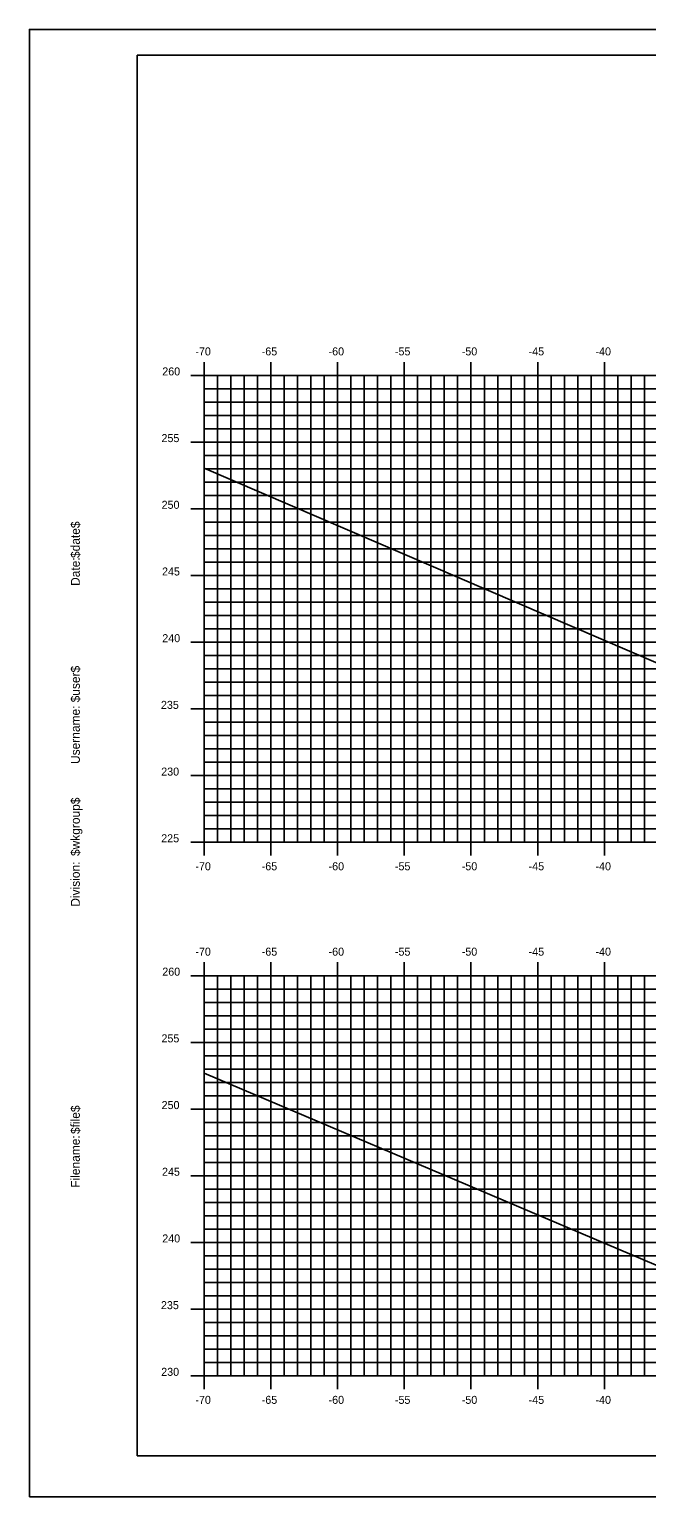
# Model space of a CAD drawing. Extents: x 1170543 to 1177585, y 609599 to 610623.
# Drawn here: x 1174387 to 1174433.2, y 609598.8 to 609708.8 of the extents above; entities that cross this region are included whole.
import ezdxf

# ---------------------------------------------------------------- set-up
doc = ezdxf.new("R2010")
doc.units = 0
for name, color, linetype in [('BORDER', 7, 'Continuous'), ('H_V ANNOTATION', 7, 'Continuous'), ('MAJOR', 7, 'Continuous'), ('MINOR', 7, 'Continuous'), ('PLOT BOUNDARY', 7, 'Continuous'), ('S_Roadway_Centerline', 7, 'Continuous')]:
    doc.layers.add(name, color=color, linetype=linetype)

msp = doc.modelspace()

# ---------------------------------------------------------------- linework, layer by layer
at = {"layer": 'BORDER'}
for p, q in [((1174555.04, 609706.87), (1174395.04, 609706.87)), ((1174395.04, 609706.87), (1174395.04, 609601.87)), ((1174395.04, 609601.87), (1174555.04, 609601.87))]:
    msp.add_line(p, q, dxfattribs=at)
at = {"layer": 'MAJOR'}
for p, q in [((1174400.04, 609683.87), (1174400.04, 609682.87)), ((1174405.04, 609683.87), (1174405.04, 609682.87)), ((1174410.04, 609683.87), (1174410.04, 609682.87)), ((1174415.04, 609683.87), (1174415.04, 609682.87)), ((1174420.04, 609683.87), (1174420.04, 609682.87)), ((1174425.04, 609683.87), (1174425.04, 609682.87)), ((1174430.04, 609683.87), (1174430.04, 609682.87)), ((1174399.04, 609682.87), (1174400.04, 609682.87)), ((1174400.04, 609682.87), (1174540.04, 609682.87)), ((1174400.04, 609647.87), (1174400.04, 609682.87)), ((1174400.04, 609647.87), (1174400.04, 609682.87)), ((1174400.04, 609682.87), (1174540.04, 609682.87)), ((1174405.04, 609647.87), (1174405.04, 609682.87)), ((1174410.04, 609647.87), (1174410.04, 609682.87)), ((1174415.04, 609647.87), (1174415.04, 609682.87)), ((1174420.04, 609647.87), (1174420.04, 609682.87)), ((1174425.04, 609647.87), (1174425.04, 609682.87)), ((1174430.04, 609647.87), (1174430.04, 609682.87)), ((1174399.04, 609677.87), (1174400.04, 609677.87)), ((1174400.04, 609677.87), (1174540.04, 609677.87)), ((1174399.04, 609672.87), (1174400.04, 609672.87)), ((1174400.04, 609672.87), (1174540.04, 609672.87)), ((1174399.04, 609667.87), (1174400.04, 609667.87)), ((1174400.04, 609667.87), (1174540.04, 609667.87)), ((1174399.04, 609662.87), (1174400.04, 609662.87)), ((1174400.04, 609662.87), (1174540.04, 609662.87)), ((1174399.04, 609657.87), (1174400.04, 609657.87)), ((1174400.04, 609657.87), (1174540.04, 609657.87)), ((1174399.04, 609652.87), (1174400.04, 609652.87)), ((1174400.04, 609652.87), (1174540.04, 609652.87)), ((1174399.04, 609647.87), (1174400.04, 609647.87)), ((1174400.04, 609647.87), (1174540.04, 609647.87)), ((1174400.04, 609647.87), (1174540.04, 609647.87)), ((1174400.04, 609646.87), (1174400.04, 609647.87)), ((1174405.04, 609646.87), (1174405.04, 609647.87)), ((1174410.04, 609646.87), (1174410.04, 609647.87)), ((1174415.04, 609646.87), (1174415.04, 609647.87)), ((1174420.04, 609646.87), (1174420.04, 609647.87)), ((1174425.04, 609646.87), (1174425.04, 609647.87)), ((1174430.04, 609646.87), (1174430.04, 609647.87)), ((1174400.04, 609638.87), (1174400.04, 609637.87)), ((1174405.04, 609638.87), (1174405.04, 609637.87)), ((1174410.04, 609638.87), (1174410.04, 609637.87)), ((1174415.04, 609638.87), (1174415.04, 609637.87)), ((1174420.04, 609638.87), (1174420.04, 609637.87)), ((1174425.04, 609638.87), (1174425.04, 609637.87)), ((1174430.04, 609638.87), (1174430.04, 609637.87)), ((1174399.04, 609637.87), (1174400.04, 609637.87)), ((1174400.04, 609637.87), (1174540.04, 609637.87)), ((1174400.04, 609607.87), (1174400.04, 609637.87)), ((1174400.04, 609607.87), (1174400.04, 609637.87)), ((1174400.04, 609637.87), (1174540.04, 609637.87)), ((1174405.04, 609607.87), (1174405.04, 609637.87)), ((1174410.04, 609607.87), (1174410.04, 609637.87)), ((1174415.04, 609607.87), (1174415.04, 609637.87)), ((1174420.04, 609607.87), (1174420.04, 609637.87)), ((1174425.04, 609607.87), (1174425.04, 609637.87)), ((1174430.04, 609607.87), (1174430.04, 609637.87)), ((1174399.04, 609632.87), (1174400.04, 609632.87)), ((1174400.04, 609632.87), (1174540.04, 609632.87)), ((1174399.04, 609627.87), (1174400.04, 609627.87)), ((1174400.04, 609627.87), (1174540.04, 609627.87)), ((1174399.04, 609622.87), (1174400.04, 609622.87)), ((1174400.04, 609622.87), (1174540.04, 609622.87)), ((1174399.04, 609617.87), (1174400.04, 609617.87)), ((1174400.04, 609617.87), (1174540.04, 609617.87)), ((1174399.04, 609612.87), (1174400.04, 609612.87)), ((1174400.04, 609612.87), (1174540.04, 609612.87)), ((1174399.04, 609607.87), (1174400.04, 609607.87)), ((1174400.04, 609607.87), (1174540.04, 609607.87)), ((1174400.04, 609607.87), (1174540.04, 609607.87)), ((1174400.04, 609606.87), (1174400.04, 609607.87)), ((1174405.04, 609606.87), (1174405.04, 609607.87)), ((1174410.04, 609606.87), (1174410.04, 609607.87)), ((1174415.04, 609606.87), (1174415.04, 609607.87)), ((1174420.04, 609606.87), (1174420.04, 609607.87)), ((1174425.04, 609606.87), (1174425.04, 609607.87)), ((1174430.04, 609606.87), (1174430.04, 609607.87))]:
    msp.add_line(p, q, dxfattribs=at)
at = {"layer": 'MINOR'}
for p, q in [((1174401.04, 609647.87), (1174401.04, 609682.87)), ((1174402.04, 609647.87), (1174402.04, 609682.87)), ((1174403.04, 609647.87), (1174403.04, 609682.87)), ((1174404.04, 609647.87), (1174404.04, 609682.87)), ((1174406.04, 609647.87), (1174406.04, 609682.87)), ((1174407.04, 609647.87), (1174407.04, 609682.87)), ((1174408.04, 609647.87), (1174408.04, 609682.87)), ((1174409.04, 609647.87), (1174409.04, 609682.87)), ((1174411.04, 609647.87), (1174411.04, 609682.87)), ((1174412.04, 609647.87), (1174412.04, 609682.87)), ((1174413.04, 609647.87), (1174413.04, 609682.87)), ((1174414.04, 609647.87), (1174414.04, 609682.87)), ((1174416.04, 609647.87), (1174416.04, 609682.87)), ((1174417.04, 609647.87), (1174417.04, 609682.87)), ((1174418.04, 609647.87), (1174418.04, 609682.87)), ((1174419.04, 609647.87), (1174419.04, 609682.87)), ((1174421.04, 609647.87), (1174421.04, 609682.87)), ((1174422.04, 609647.87), (1174422.04, 609682.87)), ((1174423.04, 609647.87), (1174423.04, 609682.87)), ((1174424.04, 609647.87), (1174424.04, 609682.87)), ((1174426.04, 609647.87), (1174426.04, 609682.87)), ((1174427.04, 609647.87), (1174427.04, 609682.87)), ((1174428.04, 609647.87), (1174428.04, 609682.87)), ((1174429.04, 609647.87), (1174429.04, 609682.87)), ((1174431.04, 609647.87), (1174431.04, 609682.87)), ((1174432.04, 609647.87), (1174432.04, 609682.87)), ((1174433.04, 609647.87), (1174433.04, 609682.87)), ((1174400.04, 609681.87), (1174540.04, 609681.87)), ((1174400.04, 609681.87), (1174401.05, 609681.87)), ((1174400.04, 609680.87), (1174540.04, 609680.87)), ((1174400.04, 609680.87), (1174401.05, 609680.87)), ((1174400.04, 609679.87), (1174540.04, 609679.87)), ((1174400.04, 609679.87), (1174401.05, 609679.87)), ((1174400.04, 609678.87), (1174540.04, 609678.87)), ((1174400.04, 609678.87), (1174401.05, 609678.87)), ((1174400.04, 609676.87), (1174540.04, 609676.87)), ((1174400.04, 609676.87), (1174401.05, 609676.87)), ((1174400.04, 609675.87), (1174540.04, 609675.87)), ((1174400.04, 609675.87), (1174401.05, 609675.87)), ((1174400.04, 609674.87), (1174540.04, 609674.87)), ((1174400.04, 609674.87), (1174401.05, 609674.87)), ((1174400.04, 609673.87), (1174540.04, 609673.87)), ((1174400.04, 609673.87), (1174401.05, 609673.87)), ((1174400.04, 609671.87), (1174540.04, 609671.87)), ((1174400.04, 609671.87), (1174401.05, 609671.87)), ((1174400.04, 609670.87), (1174540.04, 609670.87)), ((1174400.04, 609670.87), (1174401.05, 609670.87)), ((1174400.04, 609669.87), (1174540.04, 609669.87)), ((1174400.04, 609669.87), (1174401.05, 609669.87)), ((1174400.04, 609668.87), (1174540.04, 609668.87)), ((1174400.04, 609668.87), (1174401.05, 609668.87)), ((1174400.04, 609666.87), (1174540.04, 609666.87)), ((1174400.04, 609666.87), (1174401.05, 609666.87)), ((1174400.04, 609665.87), (1174540.04, 609665.87)), ((1174400.04, 609665.87), (1174401.05, 609665.87)), ((1174400.04, 609664.87), (1174540.04, 609664.87)), ((1174400.04, 609664.87), (1174401.05, 609664.87)), ((1174400.04, 609663.87), (1174540.04, 609663.87)), ((1174400.04, 609663.87), (1174401.05, 609663.87)), ((1174400.04, 609661.87), (1174540.04, 609661.87)), ((1174400.04, 609661.87), (1174401.05, 609661.87)), ((1174400.04, 609660.87), (1174540.04, 609660.87)), ((1174400.04, 609660.87), (1174401.05, 609660.87)), ((1174400.04, 609659.87), (1174540.04, 609659.87)), ((1174400.04, 609659.87), (1174401.05, 609659.87)), ((1174400.04, 609658.87), (1174540.04, 609658.87)), ((1174400.04, 609658.87), (1174401.05, 609658.87)), ((1174400.04, 609656.87), (1174540.04, 609656.87)), ((1174400.04, 609656.87), (1174401.05, 609656.87)), ((1174400.04, 609655.87), (1174540.04, 609655.87)), ((1174400.04, 609655.87), (1174401.05, 609655.87)), ((1174400.04, 609654.87), (1174540.04, 609654.87)), ((1174400.04, 609654.87), (1174401.05, 609654.87)), ((1174400.04, 609653.87), (1174540.04, 609653.87)), ((1174400.04, 609653.87), (1174401.05, 609653.87)), ((1174400.04, 609651.87), (1174540.04, 609651.87)), ((1174400.04, 609651.87), (1174401.05, 609651.87)), ((1174400.04, 609650.87), (1174540.04, 609650.87)), ((1174400.04, 609650.87), (1174401.05, 609650.87)), ((1174400.04, 609649.87), (1174540.04, 609649.87)), ((1174400.04, 609649.87), (1174401.05, 609649.87)), ((1174400.04, 609648.87), (1174540.04, 609648.87)), ((1174400.04, 609648.87), (1174401.05, 609648.87)), ((1174401.04, 609607.87), (1174401.04, 609637.87)), ((1174402.04, 609607.87), (1174402.04, 609637.87)), ((1174403.04, 609607.87), (1174403.04, 609637.87)), ((1174404.04, 609607.87), (1174404.04, 609637.87)), ((1174406.04, 609607.87), (1174406.04, 609637.87)), ((1174407.04, 609607.87), (1174407.04, 609637.87)), ((1174408.04, 609607.87), (1174408.04, 609637.87)), ((1174409.04, 609607.87), (1174409.04, 609637.87)), ((1174411.04, 609607.87), (1174411.04, 609637.87)), ((1174412.04, 609607.87), (1174412.04, 609637.87)), ((1174413.04, 609607.87), (1174413.04, 609637.87)), ((1174414.04, 609607.87), (1174414.04, 609637.87)), ((1174416.04, 609607.87), (1174416.04, 609637.87)), ((1174417.04, 609607.87), (1174417.04, 609637.87)), ((1174418.04, 609607.87), (1174418.04, 609637.87)), ((1174419.04, 609607.87), (1174419.04, 609637.87)), ((1174421.04, 609607.87), (1174421.04, 609637.87)), ((1174422.04, 609607.87), (1174422.04, 609637.87)), ((1174423.04, 609607.87), (1174423.04, 609637.87)), ((1174424.04, 609607.87), (1174424.04, 609637.87)), ((1174426.04, 609607.87), (1174426.04, 609637.87)), ((1174427.04, 609607.87), (1174427.04, 609637.87)), ((1174428.04, 609607.87), (1174428.04, 609637.87)), ((1174429.04, 609607.87), (1174429.04, 609637.87)), ((1174431.04, 609607.87), (1174431.04, 609637.87)), ((1174432.04, 609607.87), (1174432.04, 609637.87)), ((1174433.04, 609607.87), (1174433.04, 609637.87)), ((1174400.04, 609636.87), (1174540.04, 609636.87)), ((1174400.04, 609636.87), (1174401.05, 609636.87)), ((1174400.04, 609635.87), (1174540.04, 609635.87)), ((1174400.04, 609635.87), (1174401.05, 609635.87)), ((1174400.04, 609634.87), (1174540.04, 609634.87)), ((1174400.04, 609634.87), (1174401.05, 609634.87)), ((1174400.04, 609633.87), (1174540.04, 609633.87)), ((1174400.04, 609633.87), (1174401.05, 609633.87)), ((1174400.04, 609631.87), (1174540.04, 609631.87)), ((1174400.04, 609631.87), (1174401.05, 609631.87)), ((1174400.04, 609630.87), (1174540.04, 609630.87)), ((1174400.04, 609630.87), (1174401.05, 609630.87)), ((1174400.04, 609629.87), (1174540.04, 609629.87)), ((1174400.04, 609629.87), (1174401.05, 609629.87)), ((1174400.04, 609628.87), (1174540.04, 609628.87)), ((1174400.04, 609628.87), (1174401.05, 609628.87)), ((1174400.04, 609626.87), (1174540.04, 609626.87)), ((1174400.04, 609626.87), (1174401.05, 609626.87)), ((1174400.04, 609625.87), (1174540.04, 609625.87)), ((1174400.04, 609625.87), (1174401.05, 609625.87)), ((1174400.04, 609624.87), (1174540.04, 609624.87)), ((1174400.04, 609624.87), (1174401.05, 609624.87)), ((1174400.04, 609623.87), (1174540.04, 609623.87)), ((1174400.04, 609623.87), (1174401.05, 609623.87)), ((1174400.04, 609621.87), (1174540.04, 609621.87)), ((1174400.04, 609621.87), (1174401.05, 609621.87)), ((1174400.04, 609620.87), (1174540.04, 609620.87)), ((1174400.04, 609620.87), (1174401.05, 609620.87)), ((1174400.04, 609619.87), (1174540.04, 609619.87)), ((1174400.04, 609619.87), (1174401.05, 609619.87)), ((1174400.04, 609618.87), (1174540.04, 609618.87)), ((1174400.04, 609618.87), (1174401.05, 609618.87)), ((1174400.04, 609616.87), (1174540.04, 609616.87)), ((1174400.04, 609616.87), (1174401.05, 609616.87)), ((1174400.04, 609615.87), (1174540.04, 609615.87)), ((1174400.04, 609615.87), (1174401.05, 609615.87)), ((1174400.04, 609614.87), (1174540.04, 609614.87)), ((1174400.04, 609614.87), (1174401.05, 609614.87)), ((1174400.04, 609613.87), (1174540.04, 609613.87)), ((1174400.04, 609613.87), (1174401.05, 609613.87)), ((1174400.04, 609611.87), (1174540.04, 609611.87)), ((1174400.04, 609611.87), (1174401.05, 609611.87)), ((1174400.04, 609610.87), (1174540.04, 609610.87)), ((1174400.04, 609610.87), (1174401.05, 609610.87)), ((1174400.04, 609609.87), (1174540.04, 609609.87)), ((1174400.04, 609609.87), (1174401.05, 609609.87)), ((1174400.04, 609608.87), (1174540.04, 609608.87)), ((1174400.04, 609608.87), (1174401.05, 609608.87))]:
    msp.add_line(p, q, dxfattribs=at)
at = {"layer": 'PLOT BOUNDARY'}
msp.add_lwpolyline([(1174386.95, 609598.81), (1174556.95, 609598.81), (1174556.95, 609708.81), (1174386.95, 609708.81)], close=True, dxfattribs=at)
at = {"layer": 'S_Roadway_Centerline'}
for points in [[(1174400.04, 609675.91), (1174434.07, 609661.28)], [(1174400.04, 609630.57), (1174433.91, 609616.16)]]:
    msp.add_lwpolyline(points, dxfattribs=at)

# ---------------------------------------------------------------- texts
at = {"layer": 'BORDER'}
for s, p in [('$date$', (1174390.73, 609669.18)), ('Date:', (1174390.73, 609667.09)), ('$user$', (1174390.73, 609658.36)), ('Username:', (1174390.73, 609653.74)), ('$wkgroup$', (1174390.73, 609646.84)), ('Division:', (1174390.73, 609643.04)), ('$file$', (1174390.73, 609626)), ('Filename:', (1174390.73, 609621.97))]:
    msp.add_text(s, height=0.67, rotation=90, dxfattribs=at).set_placement(p)
at = {"layer": 'H_V ANNOTATION'}
for s, p in [('-70', (1174399.39, 609684.37)), ('-65', (1174404.36, 609684.37)), ('-60', (1174409.37, 609684.37)), ('-55', (1174414.34, 609684.37)), ('-50', (1174419.35, 609684.37)), ('-45', (1174424.36, 609684.37)), ('-40', (1174429.37, 609684.37)), ('260', (1174396.91, 609682.87)), ('255', (1174396.85, 609677.87)), ('250', (1174396.86, 609672.87)), ('245', (1174396.89, 609667.87)), ('240', (1174396.91, 609662.87)), ('235', (1174396.81, 609657.87)), ('230', (1174396.83, 609652.87)), ('225', (1174396.83, 609647.87)), ('-70', (1174399.39, 609645.77)), ('-65', (1174404.36, 609645.77)), ('-60', (1174409.37, 609645.77)), ('-55', (1174414.34, 609645.77)), ('-50', (1174419.35, 609645.77)), ('-45', (1174424.36, 609645.77)), ('-40', (1174429.37, 609645.77)), ('-70', (1174399.39, 609639.37)), ('-65', (1174404.36, 609639.37)), ('-60', (1174409.37, 609639.37)), ('-55', (1174414.34, 609639.37)), ('-50', (1174419.35, 609639.37)), ('-45', (1174424.36, 609639.37)), ('-40', (1174429.37, 609639.37)), ('260', (1174396.91, 609637.87)), ('255', (1174396.85, 609632.87)), ('250', (1174396.86, 609627.87)), ('245', (1174396.89, 609622.87)), ('240', (1174396.91, 609617.87)), ('235', (1174396.81, 609612.87)), ('230', (1174396.83, 609607.87)), ('-70', (1174399.39, 609605.77)), ('-65', (1174404.36, 609605.77)), ('-60', (1174409.37, 609605.77)), ('-55', (1174414.34, 609605.77)), ('-50', (1174419.35, 609605.77)), ('-45', (1174424.36, 609605.77)), ('-40', (1174429.37, 609605.77))]:
    msp.add_text(s, height=0.6, dxfattribs=at).set_placement(p)

doc.saveas('drawing.dxf')
